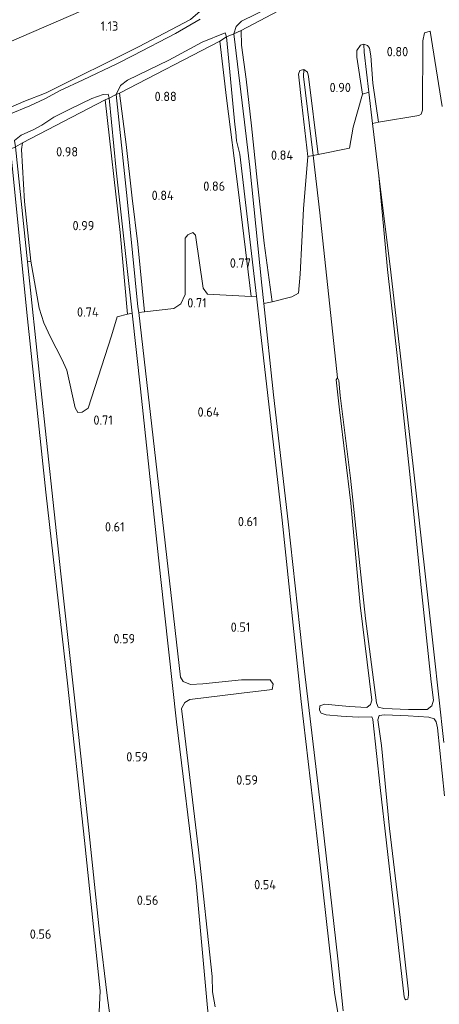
# Model space of a CAD drawing. Extents: x 126429 to 133038, y 413091 to 414846.
# Tile 298 of 304: x 132657 to 132738, y 413658 to 413848. Entities that reach past the tile are written whole.
import ezdxf
from ezdxf.enums import TextEntityAlignment as Align

# ---------------------------------------------------------------- set-up
doc = ezdxf.new("R2010")
doc.units = 0
for name, color, linetype, lineweight in [('B-ME-GR-GRAS-GV', 60, 'Continuous', 13), ('B-ME-GR-MOERAS-GV', 120, 'Continuous', 13), ('B-ME-GW-TALUD_TEEN-G', 90, 'Continuous', 18), ('B-ME-IE-TERREINAFSCHEIDING_KUNSTMATIG_HEKWERK-G', 20, 'IE-TERREINAFSCHEIDING-KUNSTMATIG', 18), ('B-ME-OG-HOOGTEPUNT-S', 7, 'Continuous', 25), ('B-ME-OG-WATER_GREPPEL-G', 160, 'Continuous', 18), ('B-ME-OG-WATER_SLOOT-G', 120, 'Continuous', 18), ('B-ME-OG-WATER_SLOOT-GV', 120, 'Continuous', 18)]:
    doc.layers.add(name, color=color, linetype=linetype, lineweight=lineweight)
doc.styles.add('NLCS-ISO-ANNOTATIVE-T18', font='NLCS-ISO.ttf', dxfattribs={"height": 1.8})
doc.linetypes.add('IE-TERREINAFSCHEIDING-KUNSTMATIG', pattern='A,4,[82,NLCS.SHX,S=0.75,R=90,X=0,Y=0],4,-2', length=10)

# ---------------------------------------------------------------- blocks, each defined once
blk = doc.blocks.new('SAL-HOOGTELABEL-SO')
at = {"color": 0, "linetype": 'ByBlock', "lineweight": -2, "style": 'NLCS-ISO-ANNOTATIVE-T18'}
blk.add_attdef('HOOGTE', text='', height=1.8, dxfattribs=at).set_placement((2.79, 0), align=Align.RIGHT)

msp = doc.modelspace()

# ---------------------------------------------------------------- linework, layer by layer
at = {"layer": 'B-ME-GR-GRAS-GV'}
for points in [[(132515.977, 413776.293, 1.338), (132536.258, 413784.516, 1.383), (132555.986, 413794.377, 1.422), (132576.66, 413804.835, 1.516), (132598.151, 413815.083, 1.408), (132619.629, 413825.136, 1.434), (132639.191, 413836.045, 1.356), (132654.664, 413843.453, 1.403), (132673.292, 413851.541, 1.303), (132690.34, 413859.982, 1.37), (132702.186, 413866.425, 1.342), (132713.497, 413871.959, 1.442), (132728.256, 413879.505, 1.475), (132734.944, 413883.231, 1.377), (132747.89, 413879.871, 1.066)], [(132747.843, 413878.628, 1.222), (132732.488, 413870.317, 1.171), (132711.033, 413859.535, 1.126), (132701.895, 413854.848, 1.126), (132698.864, 413853.645, 1.138), (132695.717, 413852.995, 1.147), (132693.097, 413851.924, 1.156), (132692.042, 413849.833, 1.162), (132689.72, 413847.812, 1.162), (132679.643, 413842.581, 1.129), (132661.795, 413833.68, 1.126), (132657.479, 413831.984, 1.126), (132653.518, 413830.28, 1.126), (132649.797, 413828.391, 1.126), (132645.105, 413825.286, 1.126), (132632.226, 413819.44, 1.132), (132616.356, 413811.874, 1.138), (132598.473, 413803.094, 1.15), (132578.293, 413793.97, 1.063), (132564.365, 413787.281, 1.078), (132552.167, 413782.596, 1.018), (132539.796, 413776.507, 1.018), (132521.572, 413768.251, 1.045)], [(132521.572, 413768.251, 1.045), (132539.796, 413776.507, 1.018), (132552.167, 413782.596, 1.018), (132564.365, 413787.281, 1.078), (132578.293, 413793.97, 1.063), (132598.473, 413803.094, 1.15), (132616.356, 413811.874, 1.138), (132632.226, 413819.44, 1.132), (132645.105, 413825.286, 1.126), (132649.797, 413828.391, 1.126), (132653.518, 413830.28, 1.126), (132657.479, 413831.984, 1.126), (132661.795, 413833.68, 1.126), (132679.643, 413842.581, 1.129), (132689.72, 413847.812, 1.162), (132692.042, 413849.833, 1.162), (132693.097, 413851.924, 1.156), (132695.717, 413852.995, 1.147), (132698.864, 413853.645, 1.138), (132701.895, 413854.848, 1.126), (132711.033, 413859.535, 1.126), (132732.488, 413870.317, 1.171), (132747.843, 413878.628, 1.222)], [(132673.292, 413851.541, 1.303), (132654.664, 413843.453, 1.403), (132639.191, 413836.045, 1.356), (132619.629, 413825.136, 1.434), (132598.151, 413815.083, 1.408), (132576.66, 413804.835, 1.516), (132555.986, 413794.377, 1.422), (132536.258, 413784.516, 1.383), (132515.977, 413776.293, 1.338)], [(132738.353, 413831.057, 0.732), (132736.042, 413845.585, 0.744), (132734.978, 413845.272, 0.744), (132734.634, 413843.696, 0.744), (132734.551, 413830.334, 0.744), (132734.299, 413829.564, 0.757), (132733.829, 413829.31, 0.744), (132726.044, 413828.003, 0.657), (132724.955, 413835.559, 0.704), (132724.573, 413840.803, 0.698), (132724.287, 413842.306, 0.695), (132723.923, 413842.825, 0.695), (132723.203, 413843.058, 0.695), (132722.57, 413842.884, 0.695), (132721.849, 413841.875, 0.695), (132721.896, 413840.566, 0.695), (132722.987, 413833.439, 0.656), (132721.184, 413827.066, 0.738), (132720.446, 413823.014, 0.738), (132714.378, 413821.786, 0.657), (132712.512, 413836.816, 0.665), (132712.334, 413837.66, 0.686), (132711.606, 413838.214, 0.686), (132710.869, 413838.019, 0.686), (132710.581, 413837.289, 0.71), (132711.21, 413831.443, 0.713), (132712.374, 413821.363, 0.693), (132711.594, 413811.279, 0.781), (132710.921, 413798.679, 0.781), (132710.576, 413794.985, 0.843), (132709.313, 413794.323, 0.856), (132705.506, 413793.315, 0.756), (132703.973, 413804.632, 0.756), (132702.602, 413816.845, 0.756), (132701.516, 413827.309, 0.734), (132700.454, 413836.311, 0.734), (132699.582, 413842.883, 0.797), (132699.515, 413845.7, 0.812), (132712.619, 413852.68, 0.917)], [(132691.603, 413847.88, 0.563), (132686.8, 413845.125, 0.563), (132678.648, 413840.876, 0.563), (132675.504, 413839.312, 0.563), (132668.999, 413836.22, 0.563), (132664.549, 413834.142, 0.563), (132661.597, 413832.528, 0.563), (132658.695, 413831.164, 0.563), (132654.615, 413829.49, 0.563)]]:
    msp.add_polyline3d(points, dxfattribs=at)
for points in [[(132699.515, 413845.7, 0.812), (132698.069, 413845.089, 0.563), (132698.573, 413846.524, 0.563), (132699.56, 413847.547, 0.563), (132710.266, 413852.824, 0.563), (132721.917, 413858.858, 0.563), (132732.047, 413864.338, 0.563), (132741.755, 413869.164, 0.563), (132743.847, 413869.687, 0.563), (132744.657, 413869.116, 0.563), (132743.195, 413868.541, 0.932), (132728.662, 413860.995, 0.944), (132712.619, 413852.68, 0.917)], [(132676.015, 413833.622, 0.719), (132675.36, 413833.357, 0.563), (132676.212, 413835.075, 0.563), (132677.573, 413836.122, 0.563), (132685.525, 413840.021, 0.563), (132692.001, 413843.466, 0.563), (132696.402, 413845.295, 0.563), (132696.698, 413844.478, 0.563), (132695.367, 413843.636, 0.839)], [(132705.506, 413793.315, 0.756), (132703.908, 413793.008, 0.563), (132703.519, 413796.559, 0.563), (132701.192, 413819.361, 0.563), (132700.957, 413821.541, 0.563), (132700.128, 413828.052, 0.563), (132698.069, 413845.089, 0.563), (132699.515, 413845.7, 0.812), (132699.582, 413842.883, 0.797), (132700.454, 413836.311, 0.734), (132701.516, 413827.309, 0.734), (132702.602, 413816.845, 0.756), (132703.973, 413804.632, 0.756)], [(132698.959, 413814.997, 0.752), (132701.455, 413794.374, 0.767), (132693.005, 413794.809, 0.767), (132692.147, 413795.95, 0.767), (132690.665, 413806.218, 0.767), (132690.183, 413806.693, 0.767), (132689.175, 413806.266, 0.767), (132688.697, 413805.613, 0.767), (132688.701, 413794.72, 0.767), (132687.863, 413792.935, 0.767), (132686.529, 413792.069, 0.767), (132680.827, 413791.423, 0.705), (132679.517, 413804.445, 0.683), (132678.478, 413813.364, 0.69), (132677.277, 413823.679, 0.698), (132676.015, 413833.622, 0.719), (132695.367, 413843.636, 0.839), (132696.711, 413832.686, 0.767)], [(132702.455, 413794.428, 0.563), (132701.455, 413794.374, 0.767), (132698.959, 413814.997, 0.752), (132696.711, 413832.686, 0.767), (132695.367, 413843.636, 0.839), (132696.698, 413844.478, 0.563), (132698.272, 413827.566, 0.563), (132698.454, 413826.073, 0.563), (132698.635, 413824.447, 0.563), (132699.243, 413821.82, 0.563)], [(132724.202, 413833.787, 0.563), (132722.987, 413833.439, 0.656), (132721.896, 413840.566, 0.695), (132721.849, 413841.875, 0.695), (132722.57, 413842.884, 0.695), (132723.203, 413843.058, 0.695), (132723.297, 413841.555, 0.563)], [(132726.044, 413828.003, 0.657), (132724.912, 413827.735, 0.563), (132724.202, 413833.787, 0.563), (132723.297, 413841.555, 0.563), (132723.203, 413843.058, 0.695), (132723.923, 413842.825, 0.695), (132724.287, 413842.306, 0.695), (132724.573, 413840.803, 0.698), (132724.955, 413835.559, 0.704)], [(132713.399, 413821.582, 0.563), (132712.374, 413821.363, 0.693), (132711.21, 413831.443, 0.713), (132710.581, 413837.289, 0.71), (132710.869, 413838.019, 0.686), (132711.606, 413838.214, 0.686), (132711.556, 413836.843, 0.563)], [(132714.378, 413821.786, 0.657), (132713.399, 413821.582, 0.563), (132711.556, 413836.843, 0.563), (132711.606, 413838.214, 0.686), (132712.334, 413837.66, 0.686), (132712.512, 413836.816, 0.665)], [(132657.26, 413824.043, 0.767), (132655.881, 413823.238, 0.563), (132655.695, 413824.474, 0.563), (132656.974, 413825.49, 0.563), (132659.451, 413826.622, 0.563), (132661.012, 413827.427, 0.563), (132663.326, 413829.017, 0.563), (132666.55, 413830.592, 0.563), (132670.636, 413832.608, 0.563), (132672.822, 413833.346, 0.563), (132673.791, 413833.444, 0.563), (132673.973, 413832.654, 0.563), (132673.207, 413832.336, 0.782)], [(132668.785, 413772.017, 0.718), (132667.976, 413771.94, 0.718), (132667.445, 413772.87, 0.718), (132665.799, 413780.125, 0.718), (132664.867, 413782.246, 0.705), (132662.694, 413786.482, 0.693), (132661.351, 413789.282, 0.705), (132660.452, 413792.096, 0.705), (132658.86, 413801.183, 0.73), (132657.67, 413812.713, 0.743), (132657.035, 413822.753, 0.74), (132657.26, 413824.043, 0.767), (132673.207, 413832.336, 0.782), (132676.126, 413806.712, 0.731), (132677.519, 413790.94, 0.705), (132675.564, 413790.426, 0.718), (132674.457, 413786.79, 0.755), (132669.959, 413772.806, 0.73)], [(132678.417, 413791.113, 0.563), (132677.519, 413790.94, 0.705), (132676.126, 413806.712, 0.731), (132673.207, 413832.336, 0.782), (132673.973, 413832.654, 0.563), (132675.342, 413818.781, 0.563)], [(132680.827, 413791.423, 0.705), (132679.705, 413791.253, 0.563), (132679.571, 413792.368, 0.563), (132677.465, 413813.198, 0.563), (132675.36, 413833.357, 0.563), (132676.015, 413833.622, 0.719), (132677.277, 413823.679, 0.698), (132678.478, 413813.364, 0.69), (132679.517, 413804.445, 0.683)], [(132658.86, 413801.183, 0.73), (132658.217, 413801.08, 0.563), (132655.881, 413823.238, 0.563), (132657.26, 413824.043, 0.767), (132657.035, 413822.753, 0.74), (132657.67, 413812.713, 0.743)]]:
    msp.add_polyline3d(points, close=True, dxfattribs=at)
at = {"layer": 'B-ME-GR-MOERAS-GV'}
for points in [[(132738.709, 413708.236, 0.563), (132736.768, 413725.779, 0.563), (132732.73, 413761.613, 0.563), (132728.429, 413799.027, 0.563), (132726.148, 413817.671, 0.563), (132724.912, 413827.735, 0.563), (132726.044, 413828.003, 0.657), (132733.829, 413829.31, 0.744), (132734.299, 413829.564, 0.757), (132734.551, 413830.334, 0.744), (132734.634, 413843.696, 0.744), (132734.978, 413845.272, 0.744), (132736.042, 413845.585, 0.744), (132738.353, 413831.057, 0.732)], [(132719.228, 413656.447, 0.563), (132718.185, 413666.448, 0.563), (132714.824, 413695.994, 0.563), (132711.758, 413722.027, 0.563), (132708.573, 413750.852, 0.563), (132705.748, 413775.345, 0.563), (132703.908, 413793.008, 0.563), (132705.506, 413793.315, 0.756), (132709.313, 413794.323, 0.856), (132710.576, 413794.985, 0.843), (132710.921, 413798.679, 0.781), (132711.594, 413811.279, 0.781), (132712.374, 413821.363, 0.693), (132713.399, 413821.582, 0.563), (132714.713, 413810.517, 0.563), (132718.137, 413778.637, 0.563), (132717.873, 413778.241, 0.563), (132718.517, 413772.472, 0.563), (132720.716, 413754.436, 0.563), (132722.53, 413734.742, 0.563), (132724.75, 413716.431, 0.563), (132724.519, 413715.571, 0.563), (132723.834, 413715.028, 0.563), (132720.397, 413715.168, 0.563), (132715.705, 413715.663, 0.563), (132714.751, 413715.324, 0.563), (132714.645, 413714.46, 0.563), (132714.96, 413713.922, 0.563), (132715.919, 413713.573, 0.563), (132718.844, 413713.302, 0.563), (132722.107, 413713.123, 0.563), (132724.738, 413713.2, 0.563), (132724.991, 413712.66, 0.563), (132726.402, 413699.541, 0.563), (132728.853, 413678.178, 0.563), (132730.583, 413663.084, 0.563), (132730.989, 413659.157, 0.563), (132731.174, 413658.725, 0.563), (132731.369, 413658.558, 0.563), (132731.728, 413658.711, 0.563), (132731.85, 413659.426, 0.563), (132731.836, 413660.099, 0.563), (132730.215, 413674.449, 0.563), (132728.153, 413691.628, 0.563), (132726.609, 413707.688, 0.563), (132725.907, 413712.604, 0.563), (132726.165, 413713.423, 0.563), (132727.237, 413713.61, 0.563), (132731.781, 413713.371, 0.563), (132735.789, 413713.145, 0.563), (132736.827, 413712.82, 0.563), (132737.211, 413712.252, 0.563), (132737.456, 413711.058, 0.563), (132738.836, 413697.948, 0.563)], [(132656.34, 413808.696, 0.563), (132658.111, 413791.295, 0.563), (132661.756, 413756.581, 0.563), (132665.93, 413719.719, 0.563), (132669.214, 413689.314, 0.563), (132672.285, 413660.294, 0.563), (132672.003, 413654.886, 0.563)], [(132694.512, 413657.172, 0.563), (132693.972, 413660.105, 0.563), (132693.926, 413663.061, 0.563), (132691.272, 413687.533, 0.563), (132688.458, 413711.133, 0.563), (132687.987, 413714.785, 0.563), (132688.615, 413715.967, 0.563), (132689.607, 413716.551, 0.563), (132699.607, 413717.752, 0.563), (132704.489, 413718.341, 0.563), (132705.53, 413718.452, 0.563), (132705.722, 413719.488, 0.563), (132705.127, 413720.365, 0.563), (132699.595, 413720.33, 0.563), (132692.1, 413719.593, 0.563), (132689.745, 413719.466, 0.563), (132688.299, 413720.026, 0.563), (132687.79, 413720.824, 0.563), (132683.782, 413755.784, 0.563), (132679.705, 413791.253, 0.563), (132680.827, 413791.423, 0.705), (132686.529, 413792.069, 0.767), (132687.863, 413792.935, 0.767), (132688.701, 413794.72, 0.767), (132688.697, 413805.613, 0.767), (132689.175, 413806.266, 0.767), (132690.183, 413806.693, 0.767), (132690.665, 413806.218, 0.767), (132692.147, 413795.95, 0.767), (132693.005, 413794.809, 0.767), (132701.455, 413794.374, 0.767), (132702.455, 413794.428, 0.563), (132703.196, 413788.116, 0.563), (132707.447, 413751.157, 0.563), (132711.08, 413716.178, 0.563), (132714.3, 413689.13, 0.563), (132717.541, 413659.966, 0.563), (132718.271, 413655.664, 0.563)], [(132675.357, 413646.579, 0.563), (132673.584, 413659.42, 0.563), (132672.141, 413671.606, 0.563), (132669.977, 413691.893, 0.563), (132667.813, 413712.181, 0.563), (132664.633, 413740.822, 0.563), (132660.575, 413778.524, 0.563), (132658.217, 413801.08, 0.563), (132658.86, 413801.183, 0.73), (132660.452, 413792.096, 0.705), (132661.351, 413789.282, 0.705), (132662.694, 413786.482, 0.693), (132664.867, 413782.246, 0.705), (132665.799, 413780.125, 0.718), (132667.445, 413772.87, 0.718), (132667.976, 413771.94, 0.718), (132668.785, 413772.017, 0.718), (132669.959, 413772.806, 0.73), (132674.457, 413786.79, 0.755), (132675.564, 413790.426, 0.718), (132677.519, 413790.94, 0.705), (132678.417, 413791.113, 0.563), (132680.037, 413776.54, 0.563), (132683.9, 413740.306, 0.563), (132687.013, 413712.2, 0.563), (132690.832, 413681.076, 0.563), (132692.958, 413657.72, 0.563), (132693.425, 413653.038, 0.563)]]:
    msp.add_polyline3d(points, dxfattribs=at)
msp.add_polyline3d([(132735.455, 413714.637, 0.563), (132731.885, 413714.618, 0.563), (132727.094, 413714.818, 0.563), (132725.972, 413715.089, 0.563), (132725.653, 413715.916, 0.563), (132723.576, 413732.207, 0.563), (132720.636, 413759.253, 0.563), (132718.658, 413775.261, 0.563), (132718.393, 413778.129, 0.563), (132718.137, 413778.637, 0.563), (132714.713, 413810.517, 0.563), (132713.399, 413821.582, 0.563), (132714.378, 413821.786, 0.657), (132720.446, 413823.014, 0.738), (132721.184, 413827.066, 0.738), (132722.987, 413833.439, 0.656), (132724.202, 413833.787, 0.563), (132724.912, 413827.735, 0.563), (132726.148, 413817.671, 0.563), (132727.768, 413799.542, 0.563), (132729.705, 413782.359, 0.563), (132732.044, 413760.648, 0.563), (132734.316, 413738.139, 0.563), (132736.237, 413719.966, 0.563), (132736.71, 413716.423, 0.563), (132736.371, 413715.315, 0.563)], close=True, dxfattribs=at)
at = {"layer": 'B-ME-GW-TALUD_TEEN-G'}
msp.add_polyline3d([(132734.944, 413883.231, 1.377), (132728.256, 413879.505, 1.475), (132713.497, 413871.959, 1.442), (132702.186, 413866.425, 1.342), (132690.34, 413859.982, 1.37), (132673.292, 413851.541, 1.303), (132654.664, 413843.453, 1.403), (132639.191, 413836.045, 1.356), (132619.629, 413825.136, 1.434), (132598.151, 413815.083, 1.408), (132576.66, 413804.835, 1.516), (132555.986, 413794.377, 1.422), (132536.258, 413784.516, 1.383), (132515.977, 413776.293, 1.338), (132496.068, 413767.644, 1.341), (132479.946, 413759.968, 1.26), (132449.899, 413747.031, 1.248), (132429.011, 413737.398, 1.257), (132425.632, 413735.815, 1.14), (132419.171, 413733.41, 1.164)], dxfattribs=at)
at = {"layer": 'B-ME-IE-TERREINAFSCHEIDING_KUNSTMATIG_HEKWERK-G'}
for points in [[(132695.367, 413843.636, 0.839), (132696.698, 413844.478, 0.563), (132698.069, 413845.089, 0.563), (132699.515, 413845.7, 0.812)], [(132673.207, 413832.336, 0.782), (132673.973, 413832.654, 0.563), (132675.36, 413833.357, 0.563), (132676.015, 413833.622, 0.719)], [(132654.004, 413822.409, 0.797), (132654.91, 413822.8, 0.563), (132655.881, 413823.238, 0.563), (132657.26, 413824.043, 0.767)]]:
    msp.add_polyline3d(points, dxfattribs=at)
at = {"layer": 'B-ME-OG-WATER_GREPPEL-G'}
for points in [[(132723.297, 413841.555, 0.563), (132724.202, 413833.787, 0.563), (132724.912, 413827.735, 0.563), (132726.148, 413817.671, 0.563)], [(132711.556, 413836.843, 0.563), (132713.399, 413821.582, 0.563), (132714.713, 413810.517, 0.563), (132718.137, 413778.637, 0.563)]]:
    msp.add_polyline3d(points, dxfattribs=at)
at = {"layer": 'B-ME-OG-WATER_SLOOT-G'}
for points in [[(132747.843, 413878.628, 1.222), (132732.488, 413870.317, 1.171), (132711.033, 413859.535, 1.126), (132701.895, 413854.848, 1.126), (132698.864, 413853.645, 1.138), (132695.717, 413852.995, 1.147), (132693.097, 413851.924, 1.156), (132692.042, 413849.833, 1.162), (132689.72, 413847.812, 1.162), (132679.643, 413842.581, 1.129), (132661.795, 413833.68, 1.126), (132657.479, 413831.984, 1.126), (132653.518, 413830.28, 1.126), (132649.797, 413828.391, 1.126), (132645.105, 413825.286, 1.126), (132632.226, 413819.44, 1.132), (132616.356, 413811.874, 1.138), (132598.473, 413803.094, 1.15), (132578.293, 413793.97, 1.063), (132564.365, 413787.281, 1.078), (132552.167, 413782.596, 1.018), (132539.796, 413776.507, 1.018), (132521.572, 413768.251, 1.045)], [(132743.195, 413868.541, 0.932), (132728.662, 413860.995, 0.944), (132712.619, 413852.68, 0.917), (132699.515, 413845.7, 0.812)], [(132699.515, 413845.7, 0.812), (132699.582, 413842.883, 0.797), (132700.454, 413836.311, 0.734), (132701.516, 413827.309, 0.734)], [(132695.367, 413843.636, 0.839), (132676.015, 413833.622, 0.719)], [(132702.455, 413794.428, 0.563), (132701.455, 413794.374, 0.767), (132698.959, 413814.997, 0.752), (132696.711, 413832.686, 0.767), (132695.367, 413843.636, 0.839)], [(132724.202, 413833.787, 0.563), (132722.987, 413833.439, 0.656), (132721.896, 413840.566, 0.695), (132721.849, 413841.875, 0.695), (132722.57, 413842.884, 0.695), (132723.203, 413843.058, 0.695)], [(132723.203, 413843.058, 0.695), (132723.923, 413842.825, 0.695), (132724.287, 413842.306, 0.695), (132724.573, 413840.803, 0.698), (132724.955, 413835.559, 0.704), (132726.044, 413828.003, 0.657), (132724.912, 413827.735, 0.563)], [(132712.374, 413821.363, 0.693), (132711.21, 413831.443, 0.713), (132710.581, 413837.289, 0.71), (132710.869, 413838.019, 0.686), (132711.606, 413838.214, 0.686)], [(132711.606, 413838.214, 0.686), (132712.334, 413837.66, 0.686), (132712.512, 413836.816, 0.665), (132714.378, 413821.786, 0.657), (132713.399, 413821.582, 0.563), (132712.374, 413821.363, 0.693)], [(132673.207, 413832.336, 0.782), (132657.26, 413824.043, 0.767)], [(132678.417, 413791.113, 0.563), (132677.519, 413790.94, 0.705), (132676.126, 413806.712, 0.731), (132673.207, 413832.336, 0.782)], [(132676.015, 413833.622, 0.719), (132677.277, 413823.679, 0.698), (132678.478, 413813.364, 0.69)], [(132703.908, 413793.008, 0.563), (132705.506, 413793.315, 0.756), (132703.973, 413804.632, 0.756), (132702.602, 413816.845, 0.756), (132701.516, 413827.309, 0.734)], [(132657.26, 413824.043, 0.767), (132657.035, 413822.753, 0.74), (132657.67, 413812.713, 0.743), (132658.86, 413801.183, 0.73), (132658.217, 413801.08, 0.563)]]:
    msp.add_polyline3d(points, dxfattribs=at)
at = {"layer": 'B-ME-OG-WATER_SLOOT-GV'}
for points in [[(132710.266, 413852.824, 0.563), (132699.56, 413847.547, 0.563), (132698.573, 413846.524, 0.563), (132698.069, 413845.089, 0.563), (132696.698, 413844.478, 0.563), (132696.402, 413845.295, 0.563), (132692.001, 413843.466, 0.563), (132685.525, 413840.021, 0.563), (132677.573, 413836.122, 0.563), (132676.212, 413835.075, 0.563), (132675.36, 413833.357, 0.563), (132673.973, 413832.654, 0.563), (132673.791, 413833.444, 0.563), (132672.822, 413833.346, 0.563), (132670.636, 413832.608, 0.563), (132666.55, 413830.592, 0.563), (132663.326, 413829.017, 0.563), (132661.012, 413827.427, 0.563), (132659.451, 413826.622, 0.563), (132656.974, 413825.49, 0.563), (132655.695, 413824.474, 0.563)], [(132654.615, 413829.49, 0.563), (132658.695, 413831.164, 0.563), (132661.597, 413832.528, 0.563), (132664.549, 413834.142, 0.563), (132668.999, 413836.22, 0.563), (132675.504, 413839.312, 0.563), (132678.648, 413840.876, 0.563), (132686.8, 413845.125, 0.563), (132691.603, 413847.88, 0.563)], [(132718.271, 413655.664, 0.563), (132717.541, 413659.966, 0.563), (132714.3, 413689.13, 0.563), (132711.08, 413716.178, 0.563), (132707.447, 413751.157, 0.563), (132703.196, 413788.116, 0.563), (132702.455, 413794.428, 0.563), (132699.243, 413821.82, 0.563), (132698.635, 413824.447, 0.563), (132698.454, 413826.073, 0.563), (132698.272, 413827.566, 0.563), (132696.698, 413844.478, 0.563), (132698.069, 413845.089, 0.563), (132700.128, 413828.052, 0.563), (132700.957, 413821.541, 0.563), (132701.192, 413819.361, 0.563), (132703.519, 413796.559, 0.563), (132703.908, 413793.008, 0.563), (132705.748, 413775.345, 0.563), (132708.573, 413750.852, 0.563), (132711.758, 413722.027, 0.563), (132714.824, 413695.994, 0.563), (132718.185, 413666.448, 0.563), (132719.228, 413656.447, 0.563)], [(132693.425, 413653.038, 0.563), (132692.958, 413657.72, 0.563), (132690.832, 413681.076, 0.563), (132687.013, 413712.2, 0.563), (132683.9, 413740.306, 0.563), (132680.037, 413776.54, 0.563), (132678.417, 413791.113, 0.563), (132675.342, 413818.781, 0.563), (132673.973, 413832.654, 0.563), (132675.36, 413833.357, 0.563), (132677.465, 413813.198, 0.563), (132679.571, 413792.368, 0.563), (132679.705, 413791.253, 0.563), (132683.782, 413755.784, 0.563), (132687.79, 413720.824, 0.563), (132688.299, 413720.026, 0.563), (132689.745, 413719.466, 0.563), (132692.1, 413719.593, 0.563), (132699.595, 413720.33, 0.563), (132705.127, 413720.365, 0.563), (132705.722, 413719.488, 0.563), (132705.53, 413718.452, 0.563), (132704.489, 413718.341, 0.563), (132699.607, 413717.752, 0.563), (132689.607, 413716.551, 0.563), (132688.615, 413715.967, 0.563), (132687.987, 413714.785, 0.563), (132688.458, 413711.133, 0.563), (132691.272, 413687.533, 0.563), (132693.926, 413663.061, 0.563), (132693.972, 413660.105, 0.563), (132694.512, 413657.172, 0.563)], [(132738.836, 413697.948, 0.563), (132737.456, 413711.058, 0.563), (132737.211, 413712.252, 0.563), (132736.827, 413712.82, 0.563), (132735.789, 413713.145, 0.563), (132731.781, 413713.371, 0.563), (132727.237, 413713.61, 0.563), (132726.165, 413713.423, 0.563), (132725.907, 413712.604, 0.563), (132726.609, 413707.688, 0.563), (132728.153, 413691.628, 0.563), (132730.215, 413674.449, 0.563), (132731.836, 413660.099, 0.563), (132731.85, 413659.426, 0.563), (132731.728, 413658.711, 0.563), (132731.369, 413658.558, 0.563), (132731.174, 413658.725, 0.563), (132730.989, 413659.157, 0.563), (132730.583, 413663.084, 0.563), (132728.853, 413678.178, 0.563), (132726.402, 413699.541, 0.563), (132724.991, 413712.66, 0.563), (132724.738, 413713.2, 0.563), (132722.107, 413713.123, 0.563), (132718.844, 413713.302, 0.563), (132715.919, 413713.573, 0.563), (132714.96, 413713.922, 0.563), (132714.645, 413714.46, 0.563), (132714.751, 413715.324, 0.563), (132715.705, 413715.663, 0.563), (132720.397, 413715.168, 0.563), (132723.834, 413715.028, 0.563), (132724.519, 413715.571, 0.563), (132724.75, 413716.431, 0.563), (132722.53, 413734.742, 0.563), (132720.716, 413754.436, 0.563), (132718.517, 413772.472, 0.563), (132717.873, 413778.241, 0.563), (132718.137, 413778.637, 0.563), (132718.393, 413778.129, 0.563), (132718.658, 413775.261, 0.563), (132720.636, 413759.253, 0.563), (132723.576, 413732.207, 0.563), (132725.653, 413715.916, 0.563), (132725.972, 413715.089, 0.563), (132727.094, 413714.818, 0.563), (132731.885, 413714.618, 0.563), (132735.455, 413714.637, 0.563), (132736.371, 413715.315, 0.563), (132736.71, 413716.423, 0.563), (132736.237, 413719.966, 0.563), (132734.316, 413738.139, 0.563), (132732.044, 413760.648, 0.563), (132729.705, 413782.359, 0.563), (132727.768, 413799.542, 0.563), (132726.148, 413817.671, 0.563), (132728.429, 413799.027, 0.563), (132732.73, 413761.613, 0.563), (132736.768, 413725.779, 0.563), (132738.709, 413708.236, 0.563)]]:
    msp.add_polyline3d(points, dxfattribs=at)
msp.add_polyline3d([(132676.237, 413640.334, 0.563), (132675.779, 413639.956, 0.563), (132674.96, 413639.964, 0.563), (132674.507, 413640.616, 0.563), (132674.044, 413641.902, 0.563), (132672.919, 413647.537, 0.563), (132672.003, 413654.886, 0.563), (132672.285, 413660.294, 0.563), (132669.214, 413689.314, 0.563), (132665.93, 413719.719, 0.563), (132661.756, 413756.581, 0.563), (132658.111, 413791.295, 0.563), (132656.34, 413808.696, 0.563), (132654.91, 413822.8, 0.563), (132655.881, 413823.238, 0.563), (132658.217, 413801.08, 0.563), (132660.575, 413778.524, 0.563), (132664.633, 413740.822, 0.563), (132667.813, 413712.181, 0.563), (132669.977, 413691.893, 0.563), (132672.141, 413671.606, 0.563), (132673.584, 413659.42, 0.563), (132675.357, 413646.579, 0.563), (132676.146, 413641.584, 0.563)], close=True, dxfattribs=at)

# ---------------------------------------------------------------- block references
at = {"layer": 'B-ME-OG-HOOGTEPUNT-S'}
for p, values in [((132672.98, 413845.676, 1.126), {'HOOGTE': '1.13'}), ((132729.008, 413840.739, 0.801), {'HOOGTE': '0.80'}), ((132684.266, 413832.093, 0.876), {'HOOGTE': '0.88'}), ((132717.932, 413833.817, 0.901), {'HOOGTE': '0.90'}), ((132665.205, 413821.398, 0.976), {'HOOGTE': '0.98'}), ((132706.755, 413820.751, 0.838), {'HOOGTE': '0.84'}), ((132693.623, 413814.762, 0.863), {'HOOGTE': '0.86'}), ((132683.691, 413812.99, 0.838), {'HOOGTE': '0.84'}), ((132668.341, 413807.152, 0.988), {'HOOGTE': '0.99'}), ((132698.615, 413799.927, 0.773), {'HOOGTE': '0.77'}), ((132690.051, 413792.239, 0.714), {'HOOGTE': '0.71'}), ((132669.165, 413790.463, 0.74), {'HOOGTE': '0.74'}), ((132671.909, 413769.59, 0.714), {'HOOGTE': '0.71'}), ((132692.511, 413771.159, 0.639), {'HOOGTE': '0.64'}), ((132674.179, 413748.976, 0.614), {'HOOGTE': '0.61'}), ((132699.872, 413750.006, 0.611), {'HOOGTE': '0.61'}), ((132698.491, 413729.614, 0.512), {'HOOGTE': '0.51'}), ((132676.224, 413727.385, 0.588), {'HOOGTE': '0.59'}), ((132678.711, 413704.579, 0.588), {'HOOGTE': '0.59'}), ((132699.96, 413700.104, 0.593), {'HOOGTE': '0.59'}), ((132703.455, 413679.894, 0.538), {'HOOGTE': '0.54'}), ((132680.725, 413676.887, 0.563), {'HOOGTE': '0.56'}), ((132660.041, 413670.339, 0.563), {'HOOGTE': '0.56'})]:
    msp.add_blockref('SAL-HOOGTELABEL-SO', p, dxfattribs=at).add_auto_attribs(values)

doc.saveas('drawing.dxf')
